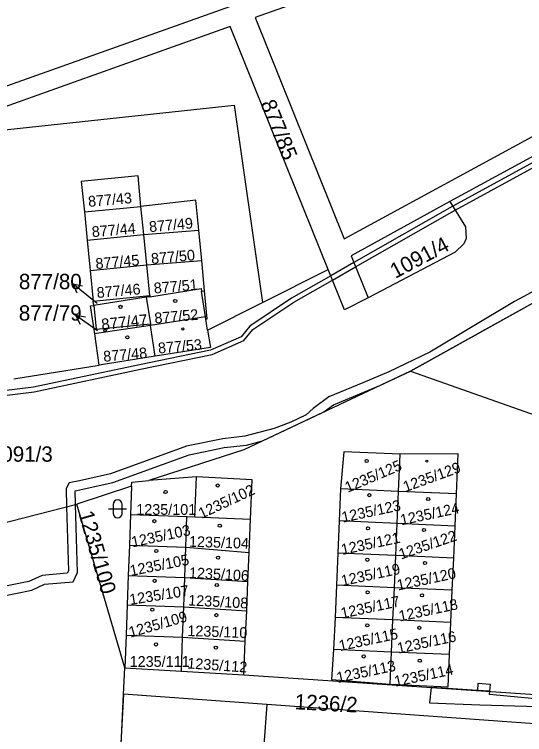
# Model space of a CAD drawing. Extents: x -869103 to -863415, y -1015889 to -1012477.
# Drawn here: x -866208.9 to -866152.4, y -1013995 to -1013915.3 of the extents above; entities that cross this region are included whole.
import ezdxf

# ---------------------------------------------------------------- set-up
doc = ezdxf.new("R2010")
doc.units = 0
for name, color, linetype in [('Hranice parcel', 7, 'Continuous'), ('Parcelní čísla', 7, 'Continuous'), ('Pop  PČ popisy', 7, 'Continuous'), ('Vnitřní kresba', 7, 'Continuous'), ('Věcná břemena k části', 7, 'Continuous'), ('Značky budov', 7, 'Continuous'), ('Značky kultur', 7, 'Continuous')]:
    doc.layers.add(name, color=color, linetype=linetype)

msp = doc.modelspace()

# ---------------------------------------------------------------- linework, layer by layer
at = {"layer": 'Hranice parcel'}
for p, q in [((-866217.6, -1013925.95), (-866150.18, -1013901.93)), ((-866097.79, -1013901.72), (-866160.72, -1013935.97)), ((-866201.15, -1013937.12), (-866194.89, -1013936.53)), ((-866194.58, -1013939.62), (-866194.89, -1013936.53)), ((-866201.15, -1013937.12), (-866200.84, -1013940.25)), ((-866136.44, -1013938.81), (-866165.06, -1013954.76)), ((-866200.84, -1013940.25), (-866194.58, -1013939.62)), ((-866194.58, -1013939.62), (-866188.48, -1013939.15)), ((-866194.25, -1013943), (-866194.58, -1013939.62)), ((-866188.16, -1013942.51), (-866188.48, -1013939.15)), ((-866200.84, -1013940.25), (-866200.5, -1013943.62)), ((-866200.5, -1013943.62), (-866194.25, -1013943)), ((-866194.25, -1013943), (-866188.16, -1013942.51)), ((-866193.91, -1013946.38), (-866194.25, -1013943)), ((-866187.84, -1013945.87), (-866188.16, -1013942.51)), ((-866200.5, -1013943.62), (-866200.17, -1013947)), ((-866181.43, -1013947.15), (-866174.18, -1013943.5)), ((-866193.9, -1013946.52), (-866188.24, -1013945.63)), ((-866187.55, -1013948.99), (-866187.84, -1013945.87)), ((-866200.17, -1013947), (-866193.91, -1013946.38)), ((-866200.12, -1013947.49), (-866200.17, -1013947)), ((-866194.3, -1013946.58), (-866200.12, -1013947.49)), ((-866193.9, -1013946.52), (-866194.3, -1013946.58)), ((-866194.3, -1013946.58), (-866193.85, -1013949.53)), ((-866193.91, -1013946.38), (-866193.9, -1013946.52)), ((-866187.52, -1013950.23), (-866181.43, -1013947.15)), ((-866187.75, -1013948.74), (-866193.82, -1013949.71)), ((-866187.71, -1013949), (-866187.75, -1013948.74)), ((-866187.71, -1013949), (-866187.55, -1013948.99)), ((-866187.52, -1013950.23), (-866187.71, -1013949)), ((-866193.85, -1013949.53), (-866193.82, -1013949.71)), ((-866193.3, -1013953.11), (-866193.82, -1013949.71)), ((-866187.52, -1013950.23), (-866187.21, -1013952.15)), ((-866199.5, -1013954.11), (-866199.98, -1013950.65)), ((-866187.21, -1013952.15), (-866193.3, -1013953.11)), ((-866193.3, -1013953.11), (-866199.5, -1013954.11)), ((-866208.97, -1013955.62), (-866199.5, -1013954.11)), ((-866165.06, -1013954.76), (-866117.58, -1013971.59)), ((-866166.38, -1013968.08), (-866166.2, -1013963.96)), ((-866188.74, -1013966.46), (-866194.01, -1013966.89)), ((-866188.92, -1013970.91), (-866188.74, -1013966.46)), ((-866182.57, -1013966.79), (-866188.74, -1013966.46)), ((-866182.76, -1013971.16), (-866182.57, -1013966.79)), ((-866195.93, -1013967.52), (-866201.98, -1013969.49)), ((-866195.93, -1013967.52), (-866196.04, -1013970.65)), ((-866172.79, -1013967.8), (-866172.95, -1013971.36)), ((-866166.38, -1013968.08), (-866172.79, -1013967.8)), ((-866166.54, -1013971.64), (-866166.38, -1013968.08)), ((-866159.97, -1013968.36), (-866166.38, -1013968.08)), ((-866160.13, -1013971.92), (-866159.97, -1013968.36)), ((-866214.9, -1013972.84), (-866201.98, -1013969.49)), ((-866196.66, -1013987.63), (-866201.98, -1013969.49)), ((-866196.04, -1013970.65), (-866196.16, -1013974.04)), ((-866196.04, -1013970.65), (-866189.8, -1013970.87)), ((-866189.92, -1013974.27), (-866189.8, -1013970.87)), ((-866189.8, -1013970.87), (-866188.92, -1013970.91)), ((-866188.92, -1013970.91), (-866182.76, -1013971.16)), ((-866182.92, -1013974.84), (-866182.76, -1013971.16)), ((-866172.95, -1013971.36), (-866173.1, -1013974.92)), ((-866166.54, -1013971.64), (-866172.95, -1013971.36)), ((-866166.69, -1013975.2), (-866166.54, -1013971.64)), ((-866160.13, -1013971.92), (-866166.54, -1013971.64)), ((-866160.28, -1013975.48), (-866160.13, -1013971.92)), ((-866196.16, -1013974.04), (-866196.29, -1013977.39)), ((-866196.16, -1013974.04), (-866189.92, -1013974.27)), ((-866190.04, -1013977.62), (-866189.92, -1013974.27)), ((-866189.92, -1013974.27), (-866182.92, -1013974.84)), ((-866183.06, -1013978.07), (-866182.92, -1013974.84)), ((-866173.1, -1013974.92), (-866173.26, -1013978.48)), ((-866166.69, -1013975.2), (-866173.1, -1013974.92)), ((-866166.85, -1013978.76), (-866166.69, -1013975.2)), ((-866160.28, -1013975.48), (-866166.69, -1013975.2)), ((-866160.44, -1013979.04), (-866160.28, -1013975.48)), ((-866196.29, -1013977.39), (-866196.41, -1013980.64)), ((-866196.29, -1013977.39), (-866190.04, -1013977.62)), ((-866190.16, -1013980.86), (-866190.04, -1013977.62)), ((-866190.04, -1013977.62), (-866183.06, -1013978.07)), ((-866183.19, -1013981.3), (-866183.06, -1013978.07)), ((-866173.26, -1013978.48), (-866173.41, -1013982.04)), ((-866166.85, -1013978.76), (-866173.26, -1013978.48)), ((-866167, -1013982.32), (-866166.85, -1013978.76)), ((-866160.44, -1013979.04), (-866166.85, -1013978.76)), ((-866160.59, -1013982.6), (-866160.44, -1013979.04)), ((-866196.41, -1013980.64), (-866196.53, -1013984)), ((-866196.41, -1013980.64), (-866190.16, -1013980.86)), ((-866190.28, -1013984.23), (-866190.16, -1013980.86)), ((-866190.16, -1013980.86), (-866183.19, -1013981.3)), ((-866183.34, -1013984.68), (-866183.19, -1013981.3)), ((-866173.41, -1013982.04), (-866173.57, -1013985.6)), ((-866167, -1013982.32), (-866173.41, -1013982.04)), ((-866167.16, -1013985.88), (-866167, -1013982.32)), ((-866160.59, -1013982.6), (-866167, -1013982.32)), ((-866160.75, -1013986.16), (-866160.59, -1013982.6)), ((-866196.53, -1013984), (-866196.66, -1013987.63)), ((-866196.53, -1013984), (-866190.28, -1013984.23)), ((-866190.4, -1013988), (-866190.28, -1013984.23)), ((-866190.28, -1013984.23), (-866183.34, -1013984.68)), ((-866183.5, -1013988.41), (-866183.34, -1013984.68)), ((-866167.16, -1013985.88), (-866173.57, -1013985.6)), ((-866167.31, -1013989.44), (-866167.16, -1013985.88)), ((-866160.75, -1013986.16), (-866167.16, -1013985.88)), ((-866196.82, -1013990.56), (-866196.66, -1013987.63)), ((-866196.66, -1013987.63), (-866190.4, -1013988)), ((-866190.4, -1013988), (-866183.5, -1013988.41)), ((-866198.65, -1014031.74), (-866196.82, -1013990.56))]:
    msp.add_line(p, q, dxfattribs=at)
for points in [[(-866150.18, -1013901.93), (-866149.47, -1013903.95), (-866182.26, -1013915.6), (-866172.4, -1013940.1), (-866100.51, -1013900.97), (-866097.94, -1013898.62), (-866094.84, -1013896.92), (-866093.47, -1013899.46), (-866097.79, -1013901.72)], [(-866333.23, -1013915.55), (-866333.03, -1013907.13), (-866294.03, -1013910.59), (-866294.67, -1013932.9), (-866247.06, -1013932.04), (-866184.59, -1013925.29), (-866181.43, -1013947.15)], [(-866174.18, -1013943.5), (-866185.03, -1013916.59), (-866216.89, -1013927.97), (-866217.6, -1013925.95)], [(-866194.89, -1013936.53), (-866195.21, -1013933.13), (-866201.49, -1013933.76), (-866201.15, -1013937.12)], [(-866188.48, -1013939.15), (-866188.8, -1013935.81), (-866194.89, -1013936.53)], [(-866160.72, -1013935.97), (-866171.63, -1013942), (-866169.76, -1013946.63)], [(-866160.72, -1013935.97), (-866158.97, -1013938.77), (-866158.9, -1013940.06), (-866159.17, -1013940.66), (-866160.11, -1013941.57), (-866169.76, -1013946.63)], [(-866169.76, -1013946.63), (-866172.37, -1013947.99), (-866174.18, -1013943.5)], [(-866188.24, -1013945.63), (-866188.2, -1013945.9), (-866187.84, -1013945.87)], [(-866199.98, -1013950.65), (-866200.47, -1013947.54), (-866200.12, -1013947.49)], [(-866200.12, -1013947.49), (-866199.85, -1013950.13), (-866193.85, -1013949.53)], [(-866193.82, -1013949.71), (-866199.8, -1013950.61), (-866199.98, -1013950.65)], [(-866165.06, -1013954.76), (-866183.5, -1013963.47), (-866194.01, -1013966.89)], [(-866166.2, -1013963.96), (-866172.44, -1013963.69), (-866172.79, -1013967.8)], [(-866159.97, -1013968.36), (-866159.78, -1013963.91), (-866166.2, -1013963.96)], [(-866195.93, -1013967.52), (-866195.91, -1013967.05), (-866194.01, -1013966.89)], [(-866173.57, -1013985.6), (-866173.79, -1013988.93), (-866167.31, -1013989.44)], [(-866167.31, -1013989.44), (-866160.9, -1013989.72), (-866160.75, -1013986.16)], [(-866183.5, -1013988.41), (-866143.03, -1013991.12), (-866143.16, -1013994.43)], [(-866196.82, -1013990.56), (-866198.34, -1014018.48), (-866199.06, -1014031.66), (-866198.65, -1014031.74)], [(-866143.16, -1013994.43), (-866180.96, -1013991.7), (-866196.82, -1013990.56)]]:
    msp.add_lwpolyline(points, dxfattribs=at)
at = {"layer": 'Pop  PČ popisy'}
for p, q in [((-866200.1, -1013946.98), (-866202.432, -1013945.091)), ((-866202.432, -1013945.091), (-866201.339, -1013945.333)), ((-866202.432, -1013945.091), (-866201.969, -1013946.111)), ((-866199.72, -1013947.29), (-866200.1, -1013946.98)), ((-866199.71, -1013950.32), (-866202.138, -1013948.556)), ((-866202.138, -1013948.556), (-866201.033, -1013948.74)), ((-866202.138, -1013948.556), (-866201.622, -1013949.55))]:
    msp.add_line(p, q, dxfattribs=at)
at = {"layer": 'Vnitřní kresba'}
for p, q in [((-866187.75, -1013948.74), (-866188.2, -1013945.9)), ((-866180.96, -1013991.7), (-866181.29, -1013996.2))]:
    msp.add_line(p, q, dxfattribs=at)
at = {"layer": 'Věcná břemena k části'}
for points in [[(-866103.28, -1013905.52), (-866125.25, -1013917.47), (-866140.02, -1013925.39), (-866160.39, -1013936.5), (-866160.7, -1013936.67), (-866171.33, -1013942.75), (-866173.89, -1013944.21), (-866178.24, -1013946.7), (-866182.84, -1013949.77), (-866183.81, -1013950.97), (-866187.18, -1013952.43), (-866195.04, -1013954.05), (-866206.77, -1013956.56), (-866223.94, -1013958.65)], [(-866223.88, -1013959.15), (-866206.69, -1013957.06), (-866194.94, -1013954.54), (-866187.02, -1013952.91), (-866183.49, -1013951.38), (-866182.5, -1013950.15), (-866177.98, -1013947.12), (-866173.71, -1013944.68), (-866171.14, -1013943.21), (-866160.46, -1013937.11), (-866160.12, -1013936.93), (-866139.78, -1013925.83), (-866125.01, -1013917.91), (-866103.04, -1013905.96)], [(-866082.86, -1013906.24), (-866103.27, -1013917.08), (-866108.23, -1013919.47), (-866117.73, -1013924.54), (-866119.91, -1013925.88), (-866120.34, -1013927.7), (-866122.18, -1013929.6), (-866125.08, -1013930.98), (-866129.26, -1013933.71), (-866132.03, -1013935.41), (-866153.56, -1013947.05), (-866162.91, -1013952.68), (-866167.46, -1013954.84), (-866170.33, -1013956.06), (-866174.09, -1013957.61), (-866175.83, -1013958.92), (-866176.59, -1013959.6), (-866178.32, -1013960.42), (-866180.13, -1013961.12), (-866183.39, -1013961.98)], [(-866210.63, -1013979.76), (-866206.98, -1013979.02), (-866205.56, -1013978.37), (-866202.39, -1013978.1), (-866201.91, -1013977.07), (-866202.13, -1013969.53), (-866202.17, -1013968.01), (-866197.99, -1013967.11), (-866189.57, -1013964.03), (-866185.67, -1013963.23), (-866183.21, -1013962.96), (-866181.45, -1013962.5), (-866174.66, -1013959.29), (-866173.59, -1013958.49), (-866168.47, -1013956.37), (-866165.06, -1013954.76), (-866136.44, -1013938.81)], [(-866183.39, -1013961.98), (-866185.83, -1013962.25), (-866189.85, -1013963.07), (-866198.27, -1013966.15), (-866201.7, -1013966.9), (-866202.83, -1013967.13), (-866203.17, -1013967.76), (-866203.11, -1013969.78), (-866202.91, -1013976.87), (-866203.05, -1013977.16), (-866205.82, -1013977.39), (-866207.3, -1013978.06), (-866210.82, -1013978.77)]]:
    msp.add_lwpolyline(points, dxfattribs=at)
for points in [[(-866162.76, -1013989.8), (-866162.95, -1013991.51), (-866157.39, -1013991.72), (-866149.65, -1013991.96), (-866149.51, -1013990.69), (-866150.11, -1013990.65), (-866151.25, -1013991.05), (-866156.31, -1013990.6), (-866156.28, -1013990.23), (-866157.66, -1013990.14), (-866160.92, -1013989.92)], [(-866157.66, -1013990.14), (-866156.28, -1013990.23), (-866156.21, -1013989.48), (-866157.62, -1013989.36)]]:
    msp.add_lwpolyline(points, close=True, dxfattribs=at)
at = {"layer": 'Značky budov'}
for centre, radius in [((-866191.097, -1013946.989), 0.175), ((-866197.147, -1013947.649), 0.175), ((-866198.865, -1013950.249), 0.117), ((-866190.255, -1013950.089), 0.123), ((-866196.387, -1013951.029), 0.175), ((-866169.917, -1013964.719), 0.175), ((-866163.255, -1013964.739), 0.123), ((-866186.397, -1013967.439), 0.175), ((-866192.167, -1013968.159), 0.175), ((-866169.627, -1013968.499), 0.175), ((-866163.107, -1013968.929), 0.175), ((-866193.407, -1013971.389), 0.175), ((-866186.167, -1013971.889), 0.175), ((-866169.767, -1013972.169), 0.175), ((-866163.577, -1013972.369), 0.175), ((-866193.187, -1013974.689), 0.175), ((-866186.357, -1013975.419), 0.175), ((-866169.847, -1013975.659), 0.175), ((-866163.467, -1013976.009), 0.175), ((-866193.377, -1013977.989), 0.175), ((-866186.487, -1013978.459), 0.175), ((-866169.807, -1013979.259), 0.175), ((-866163.787, -1013979.599), 0.175), ((-866193.637, -1013981.189), 0.175), ((-866186.547, -1013981.799), 0.175), ((-866169.847, -1013982.929), 0.175), ((-866164.077, -1013983.199), 0.175), ((-866193.217, -1013985.039), 0.175), ((-866186.607, -1013985.389), 0.175), ((-866170.237, -1013986.369), 0.175), ((-866164.037, -1013986.839), 0.175)]:
    msp.add_circle(centre, radius, dxfattribs=at)
at = {"layer": 'Značky kultur'}
for p, q in [((-866198.481, -1013970.031), (-866196.479, -1013970.031)), ((-866197.981, -1013969.531), (-866197.981, -1013970.532)), ((-866196.979, -1013970.532), (-866196.979, -1013969.531))]:
    msp.add_line(p, q, dxfattribs=at)
for centre, start, end in [((-866197.48, -1013969.531), 0, 180), ((-866197.48, -1013970.531), 180, 359.98789)]:
    msp.add_arc(centre, 0.5, start, end, dxfattribs=at)

# ---------------------------------------------------------------- texts
at = {"layer": 'Parcelní čísla'}
for s, height, rotation, p in [('877/85', 1.7, 292, (-866181.688, -1013925.108)), ('877/43', 1.19, 5, (-866200.688, -1013936.572)), ('877/49', 1.19, 5, (-866193.938, -1013939.372)), ('877/44', 1.19, 5, (-866200.278, -1013939.932)), ('1091/4', 1.7, 28, (-866166.75, -1013944.56)), ('877/50', 1.19, 5, (-866193.718, -1013942.902)), ('877/45', 1.19, 5, (-866199.868, -1013943.462)), ('877/51', 1.19, 5, (-866193.418, -1013946.172)), ('877/46', 1.19, 5, (-866199.738, -1013946.672)), ('877/47', 1.257, 6, (-866199.215, -1013950.23)), ('877/52', 1.19, 5, (-866193.348, -1013949.492)), ('877/53', 1.19, 5, (-866192.948, -1013952.812)), ('877/48', 1.19, 5, (-866199.008, -1013953.732)), ('1235/125', 1.19, 23, (-866172.017, -1013968.247)), ('1235/129', 1.19, 20, (-866165.626, -1013968.179)), ('1235/102', 1.19, 25, (-866188.188, -1013971.139)), ('1235/123', 1.19, 12, (-866172.546, -1013971.551)), ('1235/124', 1.19, 12, (-866166.066, -1013971.851)), ('1235/100', 1.7, 286, (-866201.827, -1013970.494)), ('1235/103', 1.19, 12, (-866195.816, -1013974.291)), ('1235/122', 1.19, 19, (-866166.116, -1013975.642)), ('1235/104', 1.19, 358, (-866189.59, -1013974.214)), ('1235/121', 1.19, 12, (-866172.606, -1013975.131)), ('1235/105', 1.19, 11, (-866195.996, -1013977.464)), ('1235/106', 1.19, 357, (-866189.601, -1013977.674)), ('1235/119', 1.19, 12, (-866172.606, -1013978.581)), ('1235/120', 1.19, 12, (-866166.436, -1013979.071)), ('1235/107', 1.19, 9, (-866196.066, -1013980.667)), ('1235/108', 1.19, 357, (-866189.681, -1013980.714)), ('1235/117', 1.19, 12, (-866172.646, -1013982.181)), ('1235/118', 1.19, 12, (-866166.226, -1013982.501)), ('1235/109', 1.19, 16, (-866196.045, -1013984.291)), ('1235/110', 1.19, 358, (-866189.77, -1013984.104)), ('1235/115', 1.19, 12, (-866172.856, -1013985.781)), ('1235/116', 1.19, 12, (-866166.406, -1013986.061)), ('1235/112', 1.19, 356, (-866189.791, -1013987.693)), ('1235/113', 1.19, 12, (-866173.106, -1013989.311)), ('1235/114', 1.19, 12, (-866166.726, -1013989.731)), ('1236/2', 1.7, 357, (-866177.904, -1013992.218))]:
    msp.add_text(s, height=height, rotation=rotation, dxfattribs=at).set_placement(p)
for s, height, p in [('877/80', 1.7, (-866208.395, -1013945.69)), ('877/79', 1.7, (-866208.405, -1013949.17)), ('1091/3', 1.7, (-866211.6, -1013964.8)), ('1235/101', 1.19, (-866195.41, -1013970.685)), ('1235/111', 1.19, (-866196.14, -1013987.525))]:
    msp.add_text(s, height=height, dxfattribs=at).set_placement(p)

doc.saveas('drawing.dxf')
